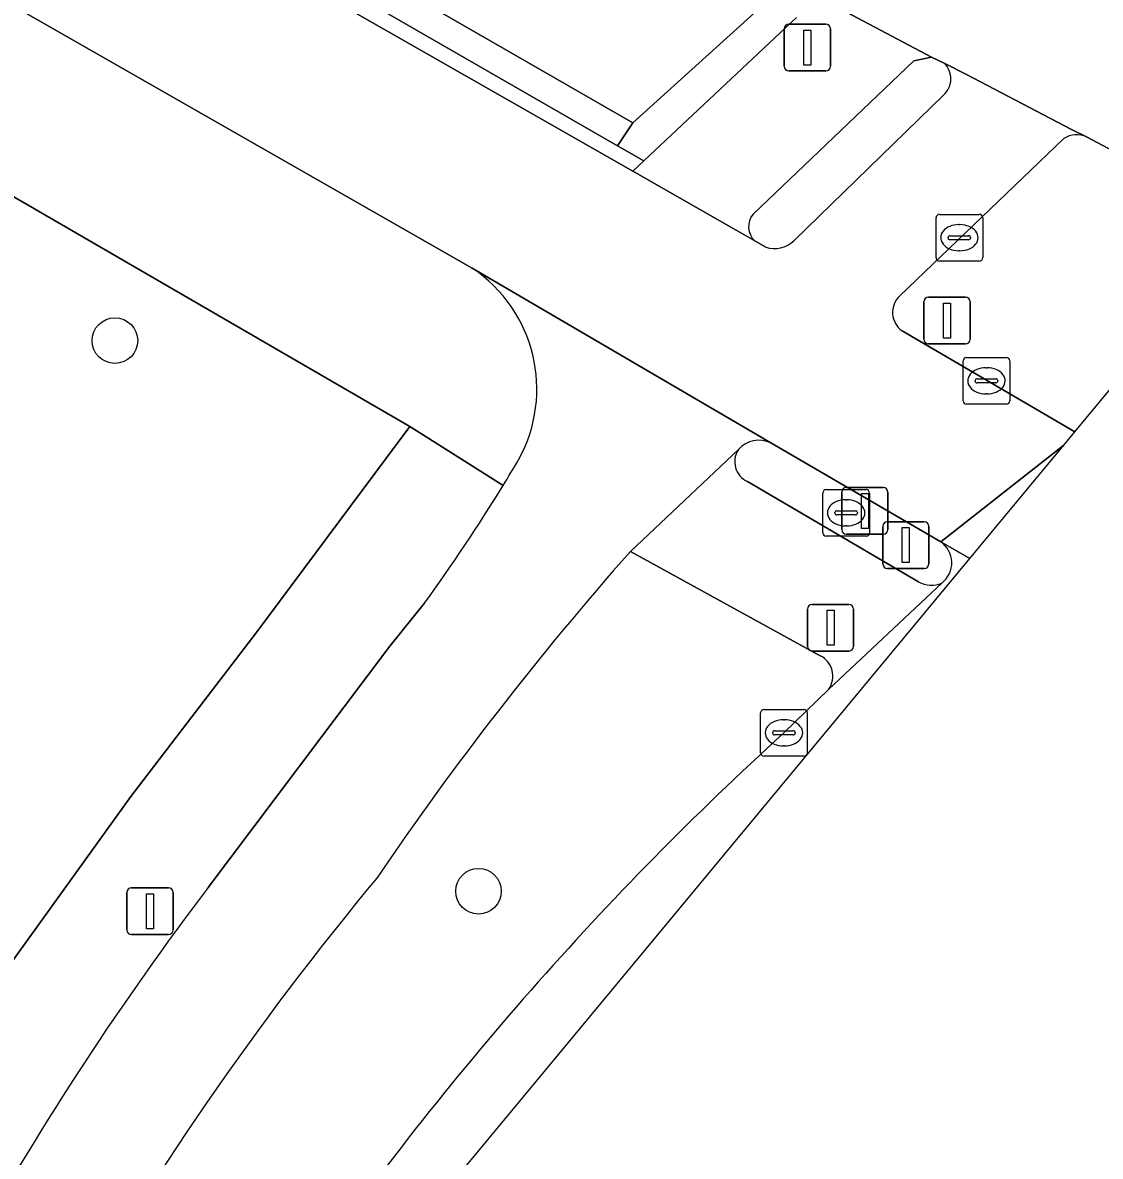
# Model space of a CAD drawing. Extents: x 159489 to 160304, y 383825 to 384531.
# Drawn here: x 160213.88 to 160236.97, y 383962.68 to 383986.96 of the extents above; entities that cross this region are included whole.
import ezdxf

# ---------------------------------------------------------------- set-up
doc = ezdxf.new("R2010")
doc.units = 0
for name, color, linetype in [('IMGEO_Berm_groen', 7, 'Continuous'), ('IMGEO_Berm_open', 7, 'Continuous'), ('IMGEO_Boom', 7, 'Continuous'), ('IMGEO_Brandkraan', 7, 'Continuous'), ('IMGEO_Drukknoppaal', 7, 'Continuous'), ('IMGEO_Fietspad_gesloten', 7, 'Continuous'), ('IMGEO_Groenvoorziening', 7, 'Continuous'), ('IMGEO_Haag', 7, 'Continuous'), ('IMGEO_Kolk', 7, 'Continuous'), ('IMGEO_Lichtmast', 7, 'Continuous'), ('IMGEO_Rijbaan_lokaal_gesloten', 7, 'Continuous'), ('IMGEO_Verkeersbordpaal', 7, 'Continuous'), ('IMGEO_Verkeerseiland_gesloten', 7, 'Continuous'), ('IMGEO_Verkeerseiland_groen', 7, 'Continuous'), ('IMGEO_Verkeersregelinstallatiepaal', 7, 'Continuous'), ('IMGEO_Voetpad_open', 7, 'Continuous')]:
    doc.layers.add(name, color=color, linetype=linetype)

msp = doc.modelspace()

# ---------------------------------------------------------------- linework, layer by layer
at = {"layer": 'IMGEO_Berm_groen'}
for points in [[(160194.621, 384008.168), (160194.728, 384008.2), (160195.401, 384008.457), (160198.179, 384001.355), (160226.956, 383984.813), (160229.786, 383987.367), (160221.742, 383991.739), (160210.912, 383998.526), (160198.414, 384007.124)], [(160230.973, 383973.4), (160226.903, 383975.635)], [(160230.195, 383971.747), (160231.156, 383972.684)]]:
    msp.add_lwpolyline(points, dxfattribs=at)
for centre, radius, start, end in [((160279.167, 383929.451), 69.746, 138.53408, 145.81692), ((160230.748, 383972.961), 0.493, 325.7929, 62.8814), ((160276.786, 383920.47), 69.282, 132.25908, 145.06563), ((160273.182, 383925.649), 67.246, 140.26314, 150.55444)]:
    msp.add_arc(centre, radius, start, end, dxfattribs=at)
at = {"layer": 'IMGEO_Berm_open'}
msp.add_lwpolyline([(160171.284, 384029.491), (160174.4, 384027.36), (160180.13, 384023.491), (160183.545, 384021.196), (160183.174, 384020.627), (160185.635, 384018.885), (160186.76, 384018.031), (160186.824, 384017.982), (160187.238, 384018.475), (160187.884, 384017.918), (160189.171, 384016.251), (160191.88, 384012.729), (160194.18, 384010.263), (160198.414, 384007.124), (160210.912, 383998.526), (160221.742, 383991.739), (160229.786, 383987.367), (160226.956, 383984.813), (160226.628, 383984.32), (160227.188, 383983.998), (160230.463, 383987.072)], dxfattribs=at)
at = {"layer": 'IMGEO_Boom'}
for centre in [(160215.856, 383980.149), (160223.648, 383968.355)]:
    msp.add_circle(centre, 0.489, dxfattribs=at)
at = {"layer": 'IMGEO_Brandkraan'}
for p, q in [((160231.027, 383976.033), (160231.027, 383976.885)), ((160231.102, 383976.959), (160231.954, 383976.959)), ((160232.028, 383976.885), (160232.028, 383976.033)), ((160231.515, 383976.739), (160231.54, 383976.739)), ((160231.286, 383976.453), (160231.286, 383976.465)), ((160231.724, 383976.416), (160231.326, 383976.416)), ((160231.329, 383976.502), (160231.727, 383976.502)), ((160231.77, 383976.465), (160231.77, 383976.453)), ((160231.538, 383976.179), (160231.513, 383976.179)), ((160231.954, 383975.959), (160231.102, 383975.959))]:
    msp.add_line(p, q, dxfattribs=at)
for points in [[(160231.027, 383976.033), (160231.027, 383976.885)], [(160231.102, 383976.959), (160231.954, 383976.959)], [(160232.028, 383976.885), (160232.028, 383976.033)], [(160231.954, 383975.959), (160231.102, 383975.959)]]:
    msp.add_lwpolyline(points, dxfattribs=at)
for centre, radius, start, end in [((160231.104, 383976.883), 0.0765, 91.552, 178.448), ((160231.104, 383976.883), 0.0765, 91.552, 178.448), ((160231.952, 383976.883), 0.0765, 1.552, 88.448), ((160231.952, 383976.883), 0.0765, 1.552, 88.448), ((160231.326, 383976.462), 0.0403, 85.8775, 175.7526), ((160231.323, 383976.452), 0.0366, 178.938, 274.7102), ((160231.727, 383976.459), 0.043, 264.8664, 352.4533), ((160231.731, 383976.464), 0.0386, 1.7309, 96.639), ((160231.104, 383976.035), 0.0765, 181.552, 268.448), ((160231.104, 383976.035), 0.0765, 181.552, 268.448), ((160231.952, 383976.035), 0.0765, 271.552, 358.448), ((160231.952, 383976.035), 0.0765, 271.552, 358.448)]:
    msp.add_arc(centre, radius, start, end, dxfattribs=at)
for centre, major_axis, ratio, start_param, end_param in [((160231.514, 383976.459), (-0.387, 0.002), 0.722429, 4.712389, 7.853982), ((160231.539, 383976.459), (-0.39, 0.002), 0.717154, 1.570796, 4.712389)]:
    msp.add_ellipse(centre, major_axis=major_axis, ratio=ratio, start_param=start_param, end_param=end_param, dxfattribs=at)
at = {"layer": 'IMGEO_Drukknoppaal'}
for p, q in [((160231.433, 383976.101), (160231.433, 383976.901)), ((160231.433, 383976.901), (160231.433, 383976.101)), ((160231.533, 383977.001), (160232.323, 383977.001)), ((160232.323, 383977.001), (160231.533, 383977.001)), ((160232.423, 383976.901), (160232.423, 383976.101)), ((160232.423, 383976.101), (160232.423, 383976.901)), ((160232.323, 383976.001), (160231.533, 383976.001)), ((160231.533, 383976.001), (160232.323, 383976.001))]:
    msp.add_line(p, q, dxfattribs=at)
msp.add_lwpolyline([(160231.853, 383976.876), (160232.003, 383976.876), (160232.003, 383976.126), (160231.853, 383976.126), (160231.853, 383976.876)], dxfattribs=at)
for centre, start, end in [((160231.533, 383976.901), 90, 180), ((160231.533, 383976.901), 90, 180), ((160232.323, 383976.901), 0, 90), ((160232.323, 383976.901), 360, 90), ((160231.533, 383976.101), 180, 270), ((160231.533, 383976.101), 180, 270), ((160232.323, 383976.101), 270, 0), ((160232.323, 383976.101), 270, 0)]:
    msp.add_arc(centre, 0.1, start, end, dxfattribs=at)
at = {"layer": 'IMGEO_Fietspad_gesloten'}
for points in [[(160229.803, 383982.15), (160229.567, 383982.285), (160229.169, 383982.512), (160226.953, 383983.777), (160216.335, 383989.841), (160192.589, 384003.302), (160192.767, 384003.622), (160191.026, 384004.793), (160190.504, 384005.107), (160188.55, 384001.577), (160201.372, 383994.348), (160223.515, 383981.702), (160229.916, 383977.957), (160233.553, 383975.84), (160236.189, 383977.908), (160236.426, 383978.195)], [(160236.678, 383984.516), (160236.354, 383984.673), (160234.11, 383985.848), (160233.628, 383986.092)], [(160233.617, 383985.407), (160230.407, 383982.288)], [(160232.679, 383981.109), (160236.193, 383984.477)], [(160229.916, 383977.957), (160223.515, 383981.702)], [(160236.426, 383978.195), (160232.725, 383980.356)], [(160226.903, 383975.635), (160229.217, 383977.817)], [(160222.486, 383974.516), (160221.75, 383973.601), (160217.858, 383968.436)]]:
    msp.add_lwpolyline(points, dxfattribs=at)
msp.add_lwpolyline([(160234.176, 383975.482), (160236.189, 383977.908), (160233.553, 383975.84)], close=True, dxfattribs=at)
for centre, radius, start, end in [((160233.302, 383985.755), 0.469, 312.1986, 45.9614), ((160236.471, 383984.058), 0.503, 65.6757, 123.5191), ((160229.987, 383982.736), 0.614, 252.5869, 313.1528), ((160221.776, 383979.109), 3.122, 331.0564, 56.1472), ((160233.009, 383980.751), 0.486, 132.6465, 234.3451), ((160229.66, 383977.419), 0.596, 64.5882, 138.0632), ((160199.643, 383992.222), 28.847, 328.2588, 329.5393), ((160190.658, 383997.593), 39.313, 324.0561, 328.4906), ((160279.167, 383929.451), 69.746, 138.53408, 145.81692), ((160273.182, 383925.649), 67.246, 140.26314, 150.55444), ((160269.311, 383929.203), 64.704, 142.6746, 158.95932)]:
    msp.add_arc(centre, radius, start, end, dxfattribs=at)
at = {"layer": 'IMGEO_Groenvoorziening'}
for points in [[(160194.728, 384008.2), (160196.044, 384004.651), (160197.413, 384000.985), (160216.644, 383990.067), (160226.628, 383984.32), (160226.956, 383984.813), (160198.179, 384001.355), (160195.401, 384008.457)], [(160222.175, 383978.311), (160208.803, 383986.055), (160198.276, 383992.025), (160197.709, 383990.969), (160197.211, 383990.041), (160192.709, 383981.65), (160181.682, 383987.567), (160181.522, 383987.266), (160175.662, 383990.401), (160175.227, 383989.542), (160166.206, 383972.782), (160204.74, 383952.299), (160202.537, 383947.878), (160204.164, 383946.923), (160206.839, 383953.974), (160208.315, 383957.395), (160210.086, 383961.009), (160211.861, 383964.14), (160213.201, 383966.234), (160216.197, 383970.382), (160218.883, 383973.89)]]:
    msp.add_lwpolyline(points, close=True, dxfattribs=at)
at = {"layer": 'IMGEO_Haag'}
msp.add_lwpolyline([(160194.728, 384008.2), (160196.044, 384004.651), (160197.413, 384000.985), (160216.644, 383990.067), (160226.628, 383984.32), (160226.956, 383984.813), (160198.179, 384001.355), (160195.401, 384008.457)], close=True, dxfattribs=at)
at = {"layer": 'IMGEO_Kolk'}
for p, q in [((160233.453, 383981.928), (160233.453, 383982.78)), ((160233.528, 383982.854), (160234.38, 383982.854)), ((160234.454, 383982.78), (160234.454, 383981.928)), ((160233.941, 383982.634), (160233.966, 383982.634)), ((160233.712, 383982.348), (160233.712, 383982.36)), ((160234.15, 383982.311), (160233.752, 383982.311)), ((160233.755, 383982.397), (160234.153, 383982.397)), ((160234.196, 383982.36), (160234.196, 383982.348)), ((160233.964, 383982.074), (160233.939, 383982.074)), ((160234.38, 383981.854), (160233.528, 383981.854)), ((160234.108, 383979.788), (160234.96, 383979.788)), ((160234.033, 383978.862), (160234.033, 383979.714)), ((160234.521, 383979.568), (160234.546, 383979.568)), ((160235.034, 383979.714), (160235.034, 383978.862)), ((160234.292, 383979.282), (160234.292, 383979.294)), ((160234.335, 383979.331), (160234.733, 383979.331)), ((160234.776, 383979.294), (160234.776, 383979.282)), ((160234.73, 383979.245), (160234.332, 383979.245)), ((160234.544, 383979.008), (160234.519, 383979.008)), ((160234.96, 383978.788), (160234.108, 383978.788)), ((160229.769, 383972.247), (160230.621, 383972.247)), ((160229.694, 383971.321), (160229.694, 383972.173)), ((160230.182, 383972.027), (160230.207, 383972.027)), ((160230.695, 383972.173), (160230.695, 383971.321)), ((160229.996, 383971.79), (160230.394, 383971.79)), ((160229.953, 383971.741), (160229.953, 383971.753)), ((160230.391, 383971.704), (160229.993, 383971.704)), ((160230.437, 383971.753), (160230.437, 383971.741)), ((160230.205, 383971.467), (160230.18, 383971.467)), ((160230.621, 383971.247), (160229.769, 383971.247))]:
    msp.add_line(p, q, dxfattribs=at)
for points in [[(160233.453, 383981.928), (160233.453, 383982.78)], [(160233.528, 383982.854), (160234.38, 383982.854)], [(160234.454, 383982.78), (160234.454, 383981.928)], [(160234.38, 383981.854), (160233.528, 383981.854)], [(160234.108, 383979.788), (160234.96, 383979.788)], [(160234.033, 383978.862), (160234.033, 383979.714)], [(160235.034, 383979.714), (160235.034, 383978.862)], [(160234.96, 383978.788), (160234.108, 383978.788)], [(160229.769, 383972.247), (160230.621, 383972.247)], [(160229.694, 383971.321), (160229.694, 383972.173)], [(160230.695, 383972.173), (160230.695, 383971.321)], [(160230.621, 383971.247), (160229.769, 383971.247)]]:
    msp.add_lwpolyline(points, dxfattribs=at)
for centre, radius, start, end in [((160233.53, 383982.778), 0.0765, 91.552, 178.448), ((160233.53, 383982.778), 0.0765, 91.552, 178.448), ((160234.378, 383982.778), 0.0765, 1.552, 88.448), ((160234.378, 383982.778), 0.0765, 1.552, 88.448), ((160233.752, 383982.357), 0.0403, 85.8775, 175.7526), ((160233.749, 383982.347), 0.0366, 178.938, 274.7102), ((160234.153, 383982.354), 0.043, 264.8664, 352.4533), ((160234.157, 383982.359), 0.0386, 1.7309, 96.639), ((160233.53, 383981.93), 0.0765, 181.552, 268.448), ((160233.53, 383981.93), 0.0765, 181.552, 268.448), ((160234.378, 383981.93), 0.0765, 271.552, 358.448), ((160234.378, 383981.93), 0.0765, 271.552, 358.448), ((160234.11, 383979.712), 0.0765, 91.552, 178.448), ((160234.11, 383979.712), 0.0765, 91.552, 178.448), ((160234.958, 383979.712), 0.0765, 1.552, 88.448), ((160234.958, 383979.712), 0.0765, 1.552, 88.448), ((160234.332, 383979.291), 0.0403, 85.8775, 175.7526), ((160234.737, 383979.293), 0.0386, 1.7309, 96.639), ((160234.329, 383979.281), 0.0366, 178.938, 274.7102), ((160234.733, 383979.288), 0.043, 264.8664, 352.4533), ((160234.11, 383978.864), 0.0765, 181.552, 268.448), ((160234.11, 383978.864), 0.0765, 181.552, 268.448), ((160234.958, 383978.864), 0.0765, 271.552, 358.448), ((160234.958, 383978.864), 0.0765, 271.552, 358.448), ((160229.771, 383972.171), 0.0765, 91.552, 178.448), ((160229.771, 383972.171), 0.0765, 91.552, 178.448), ((160230.619, 383972.171), 0.0765, 1.552, 88.448), ((160230.619, 383972.171), 0.0765, 1.552, 88.448), ((160229.993, 383971.75), 0.0403, 85.8775, 175.7526), ((160230.398, 383971.752), 0.0386, 1.7309, 96.639), ((160229.99, 383971.74), 0.0366, 178.938, 274.7102), ((160230.394, 383971.747), 0.043, 264.8664, 352.4533), ((160229.771, 383971.323), 0.0765, 181.552, 268.448), ((160229.771, 383971.323), 0.0765, 181.552, 268.448), ((160230.619, 383971.323), 0.0765, 271.552, 358.448), ((160230.619, 383971.323), 0.0765, 271.552, 358.448)]:
    msp.add_arc(centre, radius, start, end, dxfattribs=at)
for centre, major_axis, ratio, start_param, end_param in [((160233.94, 383982.354), (-0.387, 0.002), 0.722429, 4.712389, 7.853982), ((160233.965, 383982.354), (-0.39, 0.002), 0.717154, 1.570796, 4.712389), ((160234.52, 383979.288), (-0.387, 0.002), 0.722429, 4.712389, 7.853982), ((160234.545, 383979.288), (-0.39, 0.002), 0.717154, 1.570796, 4.712389), ((160230.181, 383971.747), (-0.387, 0.002), 0.722429, 4.712389, 7.853982), ((160230.206, 383971.747), (-0.39, 0.002), 0.717154, 1.570796, 4.712389)]:
    msp.add_ellipse(centre, major_axis=major_axis, ratio=ratio, start_param=start_param, end_param=end_param, dxfattribs=at)
at = {"layer": 'IMGEO_Lichtmast'}
for p, q in [((160216.214, 383968.425), (160217.004, 383968.425)), ((160217.004, 383968.425), (160216.214, 383968.425)), ((160216.114, 383967.525), (160216.114, 383968.325)), ((160216.114, 383968.325), (160216.114, 383967.525)), ((160217.104, 383968.325), (160217.104, 383967.525)), ((160217.104, 383967.525), (160217.104, 383968.325)), ((160217.004, 383967.425), (160216.214, 383967.425)), ((160216.214, 383967.425), (160217.004, 383967.425))]:
    msp.add_line(p, q, dxfattribs=at)
msp.add_lwpolyline([(160216.534, 383968.3), (160216.684, 383968.3), (160216.684, 383967.55), (160216.534, 383967.55), (160216.534, 383968.3)], dxfattribs=at)
for centre, start, end in [((160216.214, 383968.325), 90, 180), ((160216.214, 383968.325), 90, 180), ((160217.004, 383968.325), 0, 90), ((160217.004, 383968.325), 360, 90), ((160216.214, 383967.525), 180, 270), ((160216.214, 383967.525), 180, 270), ((160217.004, 383967.525), 270, 0), ((160217.004, 383967.525), 270, 0)]:
    msp.add_arc(centre, 0.1, start, end, dxfattribs=at)
at = {"layer": 'IMGEO_Rijbaan_lokaal_gesloten'}
for points in [[(160241.746, 383990.01), (160241.377, 383989.643), (160239.083, 383990.812), (160238.742, 383990.984), (160238.645, 383991.036), (160235.839, 383992.526), (160233.21, 383990.207), (160230.445, 383987.768), (160233.358, 383986.22), (160233.628, 383986.092), (160234.11, 383985.848), (160236.354, 383984.673), (160236.678, 383984.516), (160239.842, 383982.836)], [(160234.176, 383975.482), (160233.553, 383975.84)], [(160143.008, 383840.818), (160146.634, 383844.98), (160184.33, 383889.277), (160199.575, 383907.191), (160214.457, 383942.419), (160222.454, 383961.352), (160234.176, 383975.482)], [(160233.582, 383974.959), (160231.156, 383972.684), (160230.195, 383971.747)]]:
    msp.add_lwpolyline(points, dxfattribs=at)
for centre, radius, start, end in [((160233.245, 383975.389), 0.546, 308.0799, 55.6908), ((160276.786, 383920.47), 69.282, 132.25908, 145.06563)]:
    msp.add_arc(centre, radius, start, end, dxfattribs=at)
at = {"layer": 'IMGEO_Verkeersbordpaal'}
for p, q in [((160233.294, 383981.08), (160234.084, 383981.08)), ((160234.084, 383981.08), (160233.294, 383981.08)), ((160233.194, 383980.18), (160233.194, 383980.98)), ((160233.194, 383980.98), (160233.194, 383980.18)), ((160234.184, 383980.98), (160234.184, 383980.18)), ((160234.184, 383980.18), (160234.184, 383980.98)), ((160234.084, 383980.08), (160233.294, 383980.08)), ((160233.294, 383980.08), (160234.084, 383980.08))]:
    msp.add_line(p, q, dxfattribs=at)
msp.add_lwpolyline([(160233.614, 383980.955), (160233.764, 383980.955), (160233.764, 383980.205), (160233.614, 383980.205), (160233.614, 383980.955)], dxfattribs=at)
for centre, start, end in [((160233.294, 383980.98), 90, 180), ((160233.294, 383980.98), 90, 180), ((160234.084, 383980.98), 0, 90), ((160234.084, 383980.98), 360, 90), ((160233.294, 383980.18), 180, 270), ((160233.294, 383980.18), 180, 270), ((160234.084, 383980.18), 270, 0), ((160234.084, 383980.18), 270, 0)]:
    msp.add_arc(centre, 0.1, start, end, dxfattribs=at)
at = {"layer": 'IMGEO_Verkeerseiland_gesloten'}
for points in [[(160233.628, 383986.092), (160233.358, 383986.22), (160232.979, 383986.142), (160229.532, 383982.858)], [(160230.407, 383982.288), (160233.617, 383985.407)], [(160229.567, 383982.285), (160229.803, 383982.15)], [(160233.553, 383975.84), (160229.916, 383977.957)], [(160229.412, 383977.131), (160233.076, 383974.98)]]:
    msp.add_lwpolyline(points, dxfattribs=at)
for centre, radius, start, end in [((160233.302, 383985.755), 0.469, 312.1986, 45.9614), ((160229.862, 383982.591), 0.425, 141.0056, 225.9852), ((160229.987, 383982.736), 0.614, 252.5869, 313.1528), ((160229.66, 383977.419), 0.596, 64.5882, 138.0632), ((160229.609, 383977.558), 0.47, 146.5238, 245.2125), ((160233.245, 383975.389), 0.546, 308.0799, 55.6908), ((160233.35, 383975.468), 0.56, 240.7175, 294.5295)]:
    msp.add_arc(centre, radius, start, end, dxfattribs=at)
at = {"layer": 'IMGEO_Verkeerseiland_groen'}
for points in [[(160236.193, 383984.477), (160232.679, 383981.109)], [(160239.842, 383982.836), (160236.678, 383984.516)], [(160236.426, 383978.195), (160238.998, 383981.295), (160240.317, 383982.302)], [(160232.725, 383980.356), (160236.426, 383978.195)]]:
    msp.add_lwpolyline(points, dxfattribs=at)
for centre, radius, start, end in [((160236.471, 383984.058), 0.503, 65.6757, 123.5191), ((160233.009, 383980.751), 0.486, 132.6465, 234.3451)]:
    msp.add_arc(centre, radius, start, end, dxfattribs=at)
at = {"layer": 'IMGEO_Verkeersregelinstallatiepaal'}
for p, q in [((160230.201, 383986.026), (160230.201, 383986.826)), ((160230.201, 383986.826), (160230.201, 383986.026)), ((160230.301, 383986.926), (160231.091, 383986.926)), ((160231.091, 383986.926), (160230.301, 383986.926)), ((160231.191, 383986.826), (160231.191, 383986.026)), ((160231.191, 383986.026), (160231.191, 383986.826)), ((160231.091, 383985.926), (160230.301, 383985.926)), ((160230.301, 383985.926), (160231.091, 383985.926)), ((160232.31, 383975.369), (160232.31, 383976.169)), ((160232.31, 383976.169), (160232.31, 383975.369)), ((160232.41, 383976.269), (160233.2, 383976.269)), ((160233.2, 383976.269), (160232.41, 383976.269)), ((160233.3, 383976.169), (160233.3, 383975.369)), ((160233.3, 383975.369), (160233.3, 383976.169)), ((160233.2, 383975.269), (160232.41, 383975.269)), ((160232.41, 383975.269), (160233.2, 383975.269)), ((160230.798, 383974.5), (160231.588, 383974.5)), ((160231.588, 383974.5), (160230.798, 383974.5)), ((160230.698, 383973.6), (160230.698, 383974.4)), ((160230.698, 383974.4), (160230.698, 383973.6)), ((160231.688, 383974.4), (160231.688, 383973.6)), ((160231.688, 383973.6), (160231.688, 383974.4)), ((160231.588, 383973.5), (160230.798, 383973.5)), ((160230.798, 383973.5), (160231.588, 383973.5))]:
    msp.add_line(p, q, dxfattribs=at)
for points in [[(160230.621, 383986.801), (160230.771, 383986.801), (160230.771, 383986.051), (160230.621, 383986.051), (160230.621, 383986.801)], [(160232.73, 383976.144), (160232.88, 383976.144), (160232.88, 383975.394), (160232.73, 383975.394), (160232.73, 383976.144)], [(160231.118, 383974.375), (160231.268, 383974.375), (160231.268, 383973.625), (160231.118, 383973.625), (160231.118, 383974.375)]]:
    msp.add_lwpolyline(points, dxfattribs=at)
for centre, start, end in [((160230.301, 383986.826), 90, 180), ((160230.301, 383986.826), 90, 180), ((160231.091, 383986.826), 0, 90), ((160231.091, 383986.826), 360, 90), ((160230.301, 383986.026), 180, 270), ((160230.301, 383986.026), 180, 270), ((160231.091, 383986.026), 270, 0), ((160231.091, 383986.026), 270, 0), ((160232.41, 383976.169), 90, 180), ((160232.41, 383976.169), 90, 180), ((160233.2, 383976.169), 0, 90), ((160233.2, 383976.169), 360, 90), ((160232.41, 383975.369), 180, 270), ((160232.41, 383975.369), 180, 270), ((160233.2, 383975.369), 270, 0), ((160233.2, 383975.369), 270, 0), ((160230.798, 383974.4), 90, 180), ((160230.798, 383974.4), 90, 180), ((160231.588, 383974.4), 0, 90), ((160231.588, 383974.4), 360, 90), ((160230.798, 383973.6), 180, 270), ((160230.798, 383973.6), 180, 270), ((160231.588, 383973.6), 270, 0), ((160231.588, 383973.6), 270, 0)]:
    msp.add_arc(centre, 0.1, start, end, dxfattribs=at)
at = {"layer": 'IMGEO_Voetpad_open'}
for points in [[(160223.515, 383981.702), (160201.372, 383994.348), (160188.55, 384001.577), (160187.713, 384002.099), (160175.513, 384008.647), (160172.127, 384010.464), (160171.245, 384010.937), (160125.267, 384035.607)], [(160198.276, 383992.025), (160208.803, 383986.055), (160222.175, 383978.311), (160224.175, 383977.046)], [(160232.979, 383986.142), (160233.358, 383986.22), (160230.445, 383987.768)], [(160230.463, 383987.072), (160227.188, 383983.998), (160226.953, 383983.777), (160229.169, 383982.512), (160229.567, 383982.285)], [(160229.532, 383982.858), (160232.979, 383986.142)], [(160224.175, 383977.046), (160222.175, 383978.311), (160218.883, 383973.89), (160216.197, 383970.382), (160213.201, 383966.234), (160211.861, 383964.14), (160210.086, 383961.009), (160208.315, 383957.395), (160206.839, 383953.974), (160204.164, 383946.923), (160201.293, 383940.15), (160199.125, 383935.65), (160195.208, 383928.268), (160193.627, 383925.456), (160190.104, 383919.882), (160188.308, 383917.034), (160187.848, 383917.33)], [(160229.217, 383977.817), (160226.903, 383975.635), (160230.973, 383973.4)], [(160233.076, 383974.98), (160229.412, 383977.131)], [(160231.156, 383972.684), (160233.582, 383974.959)], [(160217.858, 383968.436), (160221.75, 383973.601), (160222.486, 383974.516)]]:
    msp.add_lwpolyline(points, dxfattribs=at)
msp.add_lwpolyline([(160197.413, 384000.985), (160192.767, 384003.622), (160192.589, 384003.302), (160216.335, 383989.841), (160226.953, 383983.777), (160227.188, 383983.998), (160226.628, 383984.32), (160216.644, 383990.067)], close=True, dxfattribs=at)
for centre, radius, start, end in [((160229.862, 383982.591), 0.425, 141.0056, 225.9852), ((160221.776, 383979.109), 3.122, 331.0564, 56.1472), ((160199.643, 383992.222), 28.847, 328.2588, 329.5393), ((160229.609, 383977.558), 0.47, 146.5238, 245.2125), ((160190.658, 383997.593), 39.313, 324.0561, 328.4906), ((160233.35, 383975.468), 0.56, 240.7175, 294.5295), ((160230.748, 383972.961), 0.493, 325.7929, 62.8814), ((160269.311, 383929.203), 64.704, 142.6746, 158.95932)]:
    msp.add_arc(centre, radius, start, end, dxfattribs=at)

doc.saveas('drawing.dxf')
